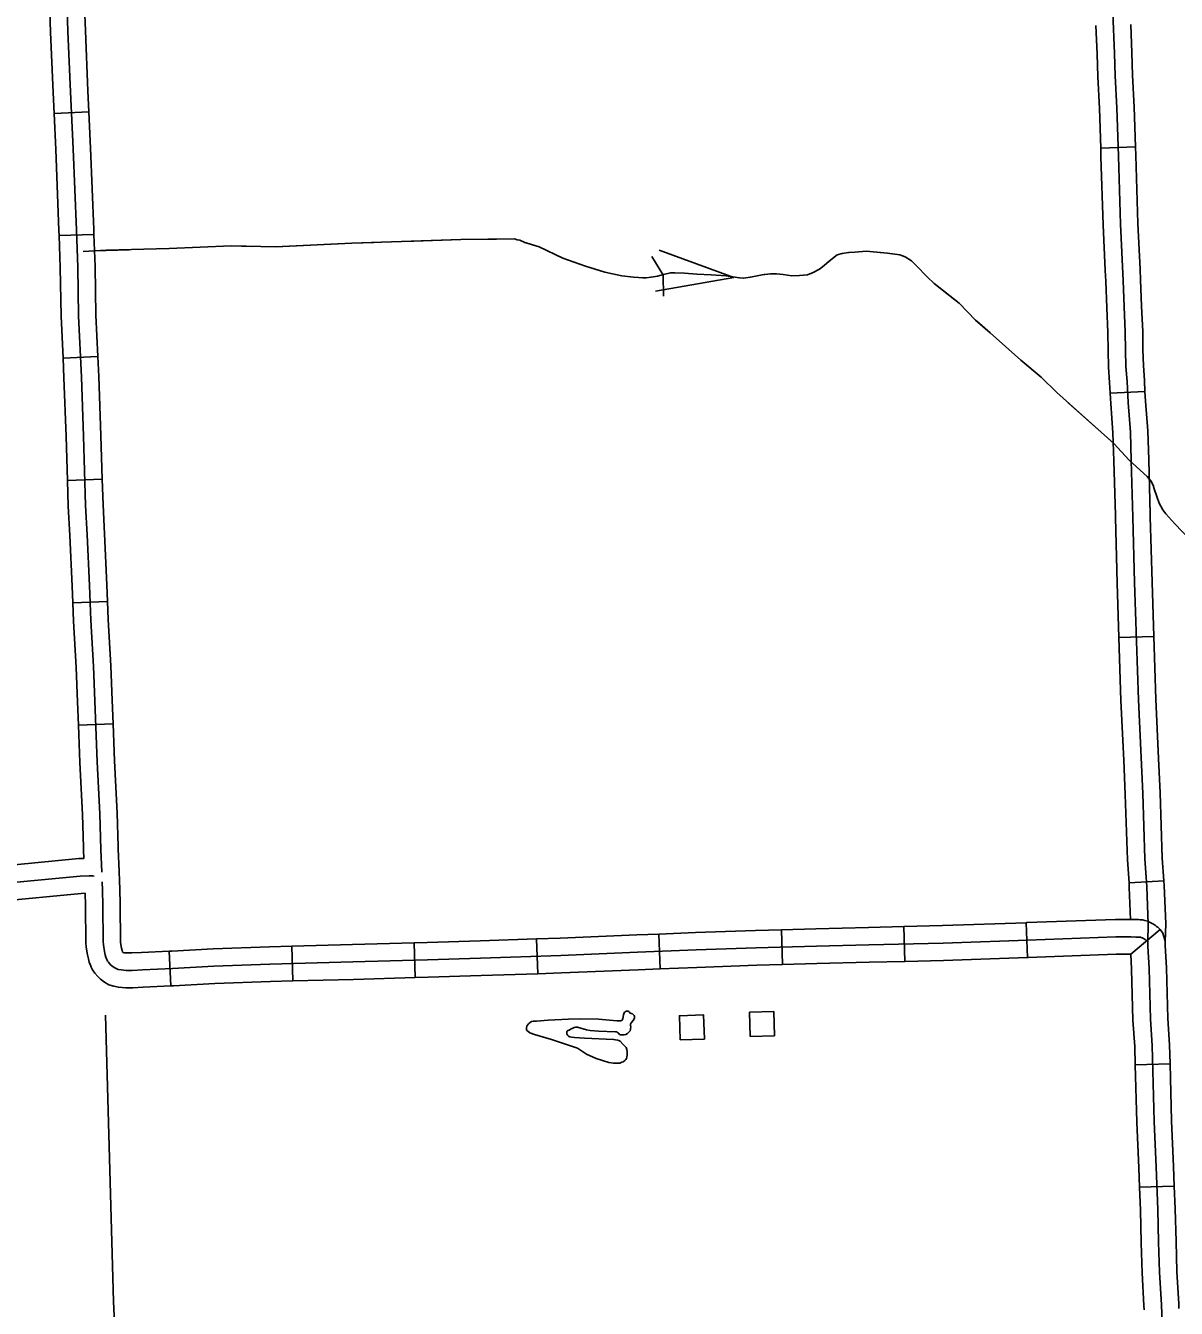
# Model space of a CAD drawing. Extents: x 1084508 to 1142749, y 1057638 to 1093403.
# Drawn here: x 1116113 to 1117670, y 1073862 to 1075598 of the extents above; entities that cross this region are included whole.
import ezdxf

# ---------------------------------------------------------------- set-up
doc = ezdxf.new("R2010")
doc.units = 0
for name, color, linetype in [('Level 32', 7, 'Continuous'), ('Level 35', 7, 'Continuous'), ('Level 4', 7, 'Continuous'), ('Level 43', 7, 'Continuous'), ('Level 45', 7, 'Continuous'), ('Level 56', 7, 'Continuous')]:
    doc.layers.add(name, color=color, linetype=linetype)

msp = doc.modelspace()

# ---------------------------------------------------------------- linework, layer by layer
at = {"layer": 'Level 32'}
for p, q in [((1116151.8, 1075479.1), (1116198.8, 1075481.2)), ((1116158.6, 1075313.7), (1116205.7, 1075315.4)), ((1116163.9, 1075147.8), (1116211, 1075150)), ((1116169.9, 1074982.6), (1116217, 1074984)), ((1116177, 1074816.7), (1116224.1, 1074818.7)), ((1116184.8, 1074651.3), (1116231.8, 1074653)), ((1117301.7, 1074378.8), (1117302.9, 1074331.8)), ((1117467.1, 1074384.1), (1117468.7, 1074337.1)), ((1116804.6, 1074362.2), (1116806.1, 1074315.1)), ((1116970, 1074368.8), (1116971.9, 1074321.7)), ((1117135.9, 1074374.6), (1117137.3, 1074327.5)), ((1117648.3, 1074374.9), (1117608.8, 1074341.4)), ((1116307.3, 1074345.6), (1116309.6, 1074298.6)), ((1116473.4, 1074352.3), (1116474.7, 1074305.3)), ((1116639.1, 1074356.9), (1116640.4, 1074309.9)), ((1117614.7, 1074192), (1117661.7, 1074193.3)), ((1117620.4, 1074026.2), (1117667.4, 1074027.8))]:
    msp.add_line(p, q, dxfattribs=at)
for points in [[(1116157.3, 1075977), (1116162.8, 1075809.7), (1116168, 1075665.7), (1116170.5, 1075589.9), (1116174.1, 1075508.4), (1116177.5, 1075431.2), (1116181.9, 1075321.3), (1116183.7, 1075271.2), (1116184.8, 1075205.4), (1116188.7, 1075122.3), (1116191.7, 1075042.6), (1116194.5, 1074948.8), (1116196.5, 1074909), (1116199.6, 1074840.4), (1116201.6, 1074793.3), (1116205.2, 1074730.7), (1116207.1, 1074684.1), (1116210.1, 1074602), (1116213.6, 1074531.4), (1116215.2, 1074483.4), (1116216.2, 1074452.7)], [(1116145.1, 1075644.9), (1116147, 1075589), (1116150.6, 1075507.4), (1116151.8, 1075479.1)], [(1116192.2, 1075646.5), (1116194.1, 1075590.8), (1116197.6, 1075509.4), (1116198.8, 1075481.2)], [(1116151.8, 1075479.1), (1116154, 1075430.2), (1116158.4, 1075320.5), (1116158.6, 1075313.7)], [(1116198.8, 1075481.2), (1116201, 1075432.2), (1116205.4, 1075322.2), (1116205.7, 1075315.4)], [(1116158.6, 1075313.7), (1116160.1, 1075270.5), (1116161.3, 1075204.6), (1116163.9, 1075147.8)], [(1116205.7, 1075315.4), (1116207.2, 1075271.8), (1116208.3, 1075206.1), (1116211, 1075150)], [(1116163.9, 1075147.8), (1116165.2, 1075121.3), (1116168.1, 1075041.8), (1116169.9, 1074982.6)], [(1116211, 1075150), (1116212.2, 1075123.2), (1116215.2, 1075043.4), (1116217, 1074984)], [(1116217, 1074984), (1116218, 1074949.7), (1116220, 1074910.1), (1116223.1, 1074841.4), (1116224.1, 1074818.7)], [(1116169.9, 1074982.6), (1116171, 1074947.8), (1116173, 1074907.9), (1116176.1, 1074839.3), (1116177, 1074816.7)], [(1116177, 1074816.7), (1116178.1, 1074792.2), (1116181.6, 1074729.5), (1116183.6, 1074683.1), (1116184.8, 1074651.3)], [(1116224.1, 1074818.7), (1116225.1, 1074794.5), (1116228.7, 1074731.8), (1116230.6, 1074685), (1116231.8, 1074653)], [(1116184.8, 1074651.3), (1116186.6, 1074601), (1116190.1, 1074530.4), (1116191.6, 1074485.8)], [(1116231.8, 1074653), (1116233.6, 1074603), (1116237.1, 1074532.3), (1116238.6, 1074487.4)], [(1116191.6, 1074485.8), (1116191.7, 1074482.7), (1116192.1, 1074471)], [(1116238.6, 1074487.4), (1116238.7, 1074484.2), (1116239.7, 1074453.5), (1116240.2, 1074440.9)], [(1116192.1, 1074471), (1116185.5, 1074470.8), (1116070.4, 1074459.7), (1116039.1, 1074457.2)], [(1116206, 1074447.2), (1116204.3, 1074447.4), (1116201.2, 1074447.6), (1116199.1, 1074447.6), (1116186.9, 1074447.3), (1116072.5, 1074436.2), (1115994.6, 1074429.9), (1115865.5, 1074417.1), (1115763.2, 1074405.5), (1115639.1, 1074391.8), (1115574.4, 1074385.7), (1115530.9, 1074382), (1115490.5, 1074377.3), (1115431.7, 1074371.3), (1115385.5, 1074367.4), (1115353.6, 1074364.2), (1115331.5, 1074362.6), (1115320.4, 1074361), (1115311.7, 1074358.3), (1115293.1, 1074350.8)], [(1117631.6, 1074358.2), (1117630.1, 1074359.7), (1117629.7, 1074360.1), (1117629.5, 1074360.3), (1117629.3, 1074360.4), (1117629.1, 1074360.6), (1117628.2, 1074361.3), (1117627.2, 1074361.9), (1117625.8, 1074362.6), (1117624, 1074363.5), (1117622.7, 1074364.2), (1117622, 1074364.4), (1117621.3, 1074364.6), (1117619.7, 1074364.7), (1117618.4, 1074364.8), (1117616.7, 1074364.8), (1117615.4, 1074364.8), (1117613, 1074364.9), (1117611.5, 1074364.8), (1117609.3, 1074364.9), (1117588.4, 1074364.9), (1117468.8, 1074360.6), (1117354.7, 1074356.6), (1117254.1, 1074354.1), (1117183.2, 1074352.5), (1117101.7, 1074350), (1117020.6, 1074347.3), (1116941.1, 1074344.1), (1116837.6, 1074339.7), (1116728.9, 1074336.3), (1116657.2, 1074333.9), (1116556.2, 1074331.1), (1116443.8, 1074328), (1116368.1, 1074325.4), (1116312.2, 1074322.3), (1116271.2, 1074320.3), (1116257.6, 1074319.6), (1116249.2, 1074319.6), (1116246, 1074319.8), (1116242.6, 1074320.2), (1116238.6, 1074321), (1116235.6, 1074322), (1116232.9, 1074323.5), (1116230.1, 1074325.7), (1116227.8, 1074327.8), (1116225.3, 1074330.7), (1116224.2, 1074332.1), (1116223.5, 1074333.6), (1116222.8, 1074335.3), (1116221.9, 1074337.7), (1116221.1, 1074340.9), (1116220.1, 1074345.3), (1116218.5, 1074354.3), (1116218.1, 1074358.5), (1116217.9, 1074407.4), (1116217.4, 1074428.3), (1116216.7, 1074439.5)], [(1116241.4, 1074409), (1116240.9, 1074429.3), (1116240.2, 1074440.9)], [(1116193.9, 1074424), (1116188.4, 1074423.8), (1116074.6, 1074412.8), (1116042.9, 1074410.2)], [(1116194.3, 1074407.8), (1116193.9, 1074424)], [(1116309.6, 1074298.6), (1116272.4, 1074296.8), (1116258.2, 1074296.1), (1116248.8, 1074296.1), (1116244.1, 1074296.3), (1116238.8, 1074296.9), (1116232.6, 1074298.2), (1116226, 1074300.3), (1116219.9, 1074303.9), (1116214.8, 1074307.7), (1116210.9, 1074311.4), (1116206.8, 1074316), (1116203.8, 1074320.2), (1116202.1, 1074323.9), (1116200.9, 1074326.6), (1116199.4, 1074330.6), (1116198.2, 1074335.4), (1116197.1, 1074340.7), (1116195.1, 1074351.2), (1116194.6, 1074357.5), (1116194.4, 1074407.1), (1116194.3, 1074407.8)], [(1116307.3, 1074345.6), (1116270.1, 1074343.8), (1116257, 1074343.2), (1116249.7, 1074343.2), (1116248, 1074343.2), (1116246.4, 1074343.4), (1116245.3, 1074343.7), (1116245.3, 1074343.7), (1116244.7, 1074344.2), (1116244.5, 1074344.4), (1116244.4, 1074344.8), (1116244, 1074346.4), (1116243.2, 1074349.9), (1116241.8, 1074357.5), (1116241.7, 1074359.5), (1116241.4, 1074407.8), (1116241.4, 1074409)], [(1117301.7, 1074378.8), (1117253.5, 1074377.6), (1117182.5, 1074376), (1117135.9, 1074374.6)], [(1117467.1, 1074384.1), (1117354, 1074380.2), (1117301.7, 1074378.8)], [(1117655.1, 1074359), (1117651.8, 1074369.8), (1117648.3, 1074374.9), (1117645.9, 1074377.2), (1117645.1, 1074377.9), (1117644.2, 1074378.7), (1117643.5, 1074379.2), (1117641.8, 1074380.5), (1117639.2, 1074382.2), (1117636.5, 1074383.6), (1117634.6, 1074384.6), (1117631.5, 1074386.1), (1117627.8, 1074387.3), (1117624.6, 1074387.9), (1117621.4, 1074388.2), (1117619.1, 1074388.3), (1117617.3, 1074388.3), (1117616.3, 1074388.3), (1117612.9, 1074388.4), (1117611.3, 1074388.4), (1117609.7, 1074388.4), (1117588, 1074388.5), (1117467.9, 1074384.2), (1117467.1, 1074384.1)], [(1116804.6, 1074362.2), (1116728.1, 1074359.8), (1116656.5, 1074357.4), (1116639.1, 1074356.9)], [(1116970, 1074368.8), (1116940.1, 1074367.6), (1116836.7, 1074363.2), (1116804.6, 1074362.2)], [(1117135.9, 1074374.6), (1117101, 1074373.5), (1117019.7, 1074370.8), (1116970, 1074368.8)], [(1117655.1, 1074359), (1117655.3, 1074353.3), (1117656.8, 1074322.9), (1117658.6, 1074254.7), (1117661, 1074219), (1117661.7, 1074193.3)], [(1116473.4, 1074352.3), (1116443.1, 1074351.5), (1116367.1, 1074348.9), (1116310.9, 1074345.8), (1116307.3, 1074345.6)], [(1116639.1, 1074356.9), (1116555.5, 1074354.6), (1116473.4, 1074352.3)], [(1117608.8, 1074341.4), (1117588.8, 1074341.4), (1117469.6, 1074337.1), (1117468.7, 1074337.1)], [(1117608.8, 1074341.4), (1117609.7, 1074321.2), (1117611.5, 1074252.5), (1117614, 1074216.7), (1117614.7, 1074192)], [(1117631.6, 1074358.2), (1117631.8, 1074352.3), (1117633.3, 1074322), (1117635.1, 1074253.6), (1117637.5, 1074217.9), (1117640.3, 1074115.3), (1117643, 1074053.4), (1117645, 1073996.1), (1117646.3, 1073951.9), (1117647.6, 1073911.4), (1117650, 1073867.3), (1117651.9, 1073820)], [(1117137.3, 1074327.5), (1117102.5, 1074326.5), (1117021.4, 1074323.7), (1116971.9, 1074321.7)], [(1117302.9, 1074331.8), (1117254.6, 1074330.6), (1117183.8, 1074328.9), (1117137.3, 1074327.5)], [(1117468.7, 1074337.1), (1117355.4, 1074333.1), (1117302.9, 1074331.8)], [(1116640.4, 1074309.9), (1116556.8, 1074307.5), (1116474.7, 1074305.3)], [(1116806.1, 1074315.1), (1116729.6, 1074312.7), (1116657.9, 1074310.4), (1116640.4, 1074309.9)], [(1116971.9, 1074321.7), (1116942, 1074320.5), (1116838.5, 1074316.2), (1116806.1, 1074315.1)], [(1116474.7, 1074305.3), (1116444.5, 1074304.4), (1116369.2, 1074301.9), (1116313.4, 1074298.8), (1116309.6, 1074298.6)], [(1117614.7, 1074192), (1117616.8, 1074114.5), (1117619.5, 1074052.5), (1117620.4, 1074026.2)], [(1117661.7, 1074193.3), (1117663.8, 1074116.1), (1117666.5, 1074054.3), (1117667.4, 1074027.8)], [(1117620.4, 1074026.2), (1117621.5, 1073995.4), (1117622.8, 1073951.2), (1117624.1, 1073910.4), (1117626.4, 1073866.2), (1117626.7, 1073860.4)], [(1117667.4, 1074027.8), (1117668.5, 1073996.9), (1117669.9, 1073952.7), (1117671.1, 1073912.4), (1117673.5, 1073868.4), (1117673.7, 1073862.4)]]:
    msp.add_lwpolyline(points, dxfattribs=at)
at = {"layer": 'Level 35'}
for points in [[(1116847.6, 1074230.8), (1116846.9, 1074231.5), (1116846.4, 1074232.1), (1116845.9, 1074233.1), (1116845.6, 1074233.7), (1116845.4, 1074234.6), (1116845.4, 1074235.3), (1116845.4, 1074236), (1116845.7, 1074236.8), (1116845.8, 1074237.1), (1116846.2, 1074237.7), (1116846.6, 1074238), (1116847.4, 1074238.4), (1116848.5, 1074238.9), (1116850.5, 1074240), (1116852.6, 1074241.1), (1116853.5, 1074241.6), (1116854.5, 1074242.1), (1116855.6, 1074242.5), (1116857.3, 1074242.9), (1116858, 1074243), (1116859.5, 1074243), (1116860.1, 1074242.8), (1116864.3, 1074241.3), (1116872.1, 1074239), (1116877.2, 1074238.2), (1116888.3, 1074237.2), (1116911.6, 1074236.7), (1116913.1, 1074236.3), (1116914.3, 1074235.8), (1116915.2, 1074235), (1116916, 1074234.2), (1116916.9, 1074233), (1116918.3, 1074232.4), (1116920.1, 1074232.4), (1116921.5, 1074232.4), (1116922.9, 1074232.4), (1116925.3, 1074233), (1116927.6, 1074234.3), (1116929.5, 1074236), (1116931.1, 1074237.7), (1116931.9, 1074239.5), (1116931.9, 1074240.8), (1116932, 1074242.8), (1116931.7, 1074245.2), (1116931.9, 1074246.9), (1116932.5, 1074248.6), (1116935.1, 1074252), (1116936.5, 1074254.1), (1116937.1, 1074255.4), (1116937.2, 1074256.5), (1116937.2, 1074257.2)], [(1116937.2, 1074257.2), (1116936.6, 1074258.4), (1116935.8, 1074259.6), (1116935.3, 1074260.1), (1116934.2, 1074260.7), (1116932.4, 1074261.3), (1116931.2, 1074261.9), (1116930.3, 1074263), (1116929.5, 1074263.8), (1116928.7, 1074264.3), (1116928.1, 1074264.5), (1116927, 1074264.5), (1116926.2, 1074264.5), (1116925.3, 1074264.3), (1116924.9, 1074263.9), (1116924.3, 1074263.3), (1116923.6, 1074263), (1116923.3, 1074262.2), (1116922.4, 1074259.4), (1116921.4, 1074254.7), (1116920.9, 1074253), (1116920.2, 1074252.3), (1116919.7, 1074252), (1116919.2, 1074251.7), (1116918.8, 1074251.5), (1116917.8, 1074251.4), (1116915.4, 1074251.4), (1116913.2, 1074251.3)], [(1116913.2, 1074251.3), (1116888.3, 1074253.8), (1116863.6, 1074254), (1116847.9, 1074253.5), (1116820.3, 1074252.2), (1116804.6, 1074251.1), (1116800.3, 1074250.8), (1116797.6, 1074250.3), (1116796, 1074249.2), (1116794.4, 1074248.3), (1116793.5, 1074247.5), (1116792.2, 1074245.6), (1116791.4, 1074244), (1116790.8, 1074242.3), (1116790.8, 1074240.7), (1116790.8, 1074239.6), (1116791.4, 1074238.5), (1116792.7, 1074237.2), (1116795.7, 1074235.3), (1116802, 1074233.1), (1116824.7, 1074226.2), (1116859.8, 1074214.4), (1116872, 1074206.2), (1116885.2, 1074200.2), (1116902.4, 1074194.8), (1116908.9, 1074194), (1116911.9, 1074194), (1116913.9, 1074194), (1116917.4, 1074194.3), (1116920.1, 1074195.3), (1116921.6, 1074196.1), (1116924, 1074197.6), (1116925.3, 1074198.9), (1116926.4, 1074200.6), (1116926.8, 1074202.2), (1116927.2, 1074205.2), (1116927.2, 1074209.3), (1116926.7, 1074212.8), (1116925.6, 1074215.5), (1116921.2, 1074219.9), (1116917.7, 1074223.8), (1116916, 1074224.9), (1116914.2, 1074225.4), (1116908.9, 1074226.3), (1116869.3, 1074228.1), (1116856.1, 1074228.9), (1116851.7, 1074229.4), (1116849.4, 1074229.9), (1116848.7, 1074230.3), (1116847.6, 1074230.8)]]:
    msp.add_lwpolyline(points, dxfattribs=at)
at = {"layer": 'Level 4'}
msp.add_lwpolyline([(1116221.3, 1074259.2), (1116232.4, 1073871.7), (1116242.9, 1073636.7)], dxfattribs=at)
at = {"layer": 'Level 43'}
for p, q in [((1116960.6, 1075285.5), (1116975.6, 1075261)), ((1117071.7, 1075257.2), (1116970.4, 1075293.9)), ((1117071.7, 1075257.2), (1116965.7, 1075238.4)), ((1116976.4, 1075232), (1116975.7, 1075260.7))]:
    msp.add_line(p, q, dxfattribs=at)
for points in [[(1116191.3, 1075292.4), (1116222.2, 1075293.8), (1116307.7, 1075296.1), (1116391.2, 1075299.9), (1116451.7, 1075298.5), (1116554.5, 1075303.6), (1116702.3, 1075308.3), (1116774.6, 1075309.3), (1116778.3, 1075307.9), (1116782.1, 1075307.4), (1116788.6, 1075304.6), (1116807.9, 1075298.5), (1116840.3, 1075283.4), (1116870.8, 1075272.2), (1116897, 1075264.2), (1116907.4, 1075261.8), (1116920, 1075259.5), (1116935.8, 1075257.7), (1116942.5, 1075257), (1116952.8, 1075256.5), (1116959.5, 1075257.7), (1116968.3, 1075258.7), (1116976.5, 1075261.1), (1116985.6, 1075263.2), (1116991.8, 1075263.2), (1117004.8, 1075263), (1117021.6, 1075261.6), (1117040.7, 1075260.6), (1117061.3, 1075259.2), (1117079.3, 1075256.5), (1117084.6, 1075256), (1117093.9, 1075257.7), (1117109.8, 1075260.6), (1117121.3, 1075262), (1117129.4, 1075262), (1117138.3, 1075261.1), (1117149.8, 1075259.4), (1117160.3, 1075259.6), (1117171.1, 1075260.6), (1117177.8, 1075263.2), (1117187.4, 1075268.5), (1117193.7, 1075273.3), (1117200.4, 1075279.3), (1117211.2, 1075287.5), (1117218.3, 1075289.6), (1117226.5, 1075290.8), (1117235.1, 1075291.5), (1117250.5, 1075292.5), (1117279.5, 1075290.1), (1117296.2, 1075287.7)], [(1116294.8, 1075295.8), (1116307.7, 1075296.1), (1116391.2, 1075299.9), (1116419, 1075299.2)], [(1116460.4, 1075298.9), (1116554.5, 1075303.6), (1116584.6, 1075304.6)], [(1116626, 1075305.9), (1116702.3, 1075308.3), (1116750.2, 1075309)], [(1116790.7, 1075303.9), (1116807.9, 1075298.5), (1116840.3, 1075283.4), (1116870.8, 1075272.2), (1116897, 1075264.2), (1116907.4, 1075261.8), (1116907.4, 1075261.8)], [(1116206.8, 1075293.3), (1116253.4, 1075294.6)], [(1117174.3, 1075261.8), (1117177.8, 1075263.2), (1117187.4, 1075268.5), (1117193.7, 1075273.3), (1117200.4, 1075279.3), (1117211.2, 1075287.5), (1117218.3, 1075289.6), (1117226.5, 1075290.8), (1117227.7, 1075290.9)], [(1117269, 1075291), (1117279.5, 1075290.1), (1117296.2, 1075287.7), (1117303.2, 1075285.1), (1117311.8, 1075279.8), (1117318.1, 1075273.1), (1117332.9, 1075258), (1117342.5, 1075248.8), (1117370.6, 1075226.7)], [(1117296.2, 1075287.7), (1117303.2, 1075285.1), (1117311.8, 1075279.8), (1117318.1, 1075273.1), (1117332.9, 1075258), (1117342.5, 1075248.8), (1117376.3, 1075222.2), (1117398.3, 1075199.4), (1117418.5, 1075182.4), (1117459.9, 1075145.4), (1117487.3, 1075122.2), (1117508.6, 1075101.3), (1117585.5, 1075032.4), (1117606.4, 1075009.9), (1117630.6, 1074987.6), (1117635.6, 1074981.8), (1117639, 1074976.1), (1117640.2, 1074971.3), (1117643.8, 1074960.7), (1117646.9, 1074951.6), (1117651.9, 1074942.5), (1117656.2, 1074937.4), (1117668.2, 1074923.8), (1117687.6, 1074903.6)], [(1116948.4, 1075256.7), (1116952.8, 1075256.5), (1116959.5, 1075257.7), (1116968.3, 1075258.7), (1116976.5, 1075261.1), (1116985.6, 1075263.2), (1116991.8, 1075263.2), (1117004.8, 1075263), (1117021.6, 1075261.6), (1117040.7, 1075260.6), (1117061.3, 1075259.2), (1117071.7, 1075257.6)], [(1117112.6, 1075261), (1117121.3, 1075262), (1117129.4, 1075262), (1117138.3, 1075261.1), (1117149.8, 1075259.4), (1117160.3, 1075259.6), (1117171.1, 1075260.6), (1117174.3, 1075261.8)], [(1117400.2, 1075197.8), (1117418.5, 1075182.4), (1117459.9, 1075145.4), (1117487.3, 1075122.2), (1117493.7, 1075115.9)], [(1117523.9, 1075087.6), (1117585, 1075033)], [(1117640.2, 1074971.2), (1117643.8, 1074960.7), (1117646.9, 1074951.6), (1117651.9, 1074942.5), (1117656.2, 1074937.4), (1117668.2, 1074923.8), (1117687.6, 1074903.6), (1117702, 1074886.1), (1117709.7, 1074877.2), (1117713.2, 1074872.3)]]:
    msp.add_lwpolyline(points, dxfattribs=at)
at = {"layer": 'Level 45'}
for p, q in [((1117567.9, 1075432.2), (1117614.9, 1075433.7)), ((1117580.7, 1075100.6), (1117627.7, 1075102.9)), ((1117592.6, 1074769.8), (1117639.6, 1074771.3)), ((1117606.2, 1074437.9), (1117653.1, 1074440.9))]:
    msp.add_line(p, q, dxfattribs=at)
for points in [[(1117584.5, 1075614.9), (1117586.4, 1075560.3), (1117587.6, 1075529.8), (1117589.7, 1075486.7), (1117591.8, 1075421.2), (1117594.8, 1075329.1), (1117598.3, 1075253), (1117599.5, 1075217.2), (1117601.1, 1075183.4), (1117601.4, 1075158.6), (1117602.1, 1075136.8), (1117603.5, 1075116.2), (1117604.9, 1075088.1), (1117608, 1075048), (1117609.3, 1075009.6), (1117611.4, 1074932.8), (1117613.8, 1074844.3), (1117618.8, 1074685.8), (1117624.7, 1074558.8), (1117627.6, 1074470.4), (1117630.1, 1074433.1), (1117632.2, 1074382.3), (1117631.6, 1074358.2)], [(1117561.5, 1075597.8), (1117562.9, 1075559.4), (1117564, 1075528.8), (1117566.1, 1075485.8), (1117567.9, 1075432.2)], [(1117608.6, 1075599.4), (1117609.9, 1075561.2), (1117611.1, 1075530.9), (1117613.2, 1075487.7), (1117614.9, 1075433.7)], [(1117567.9, 1075432.2), (1117568.2, 1075420.4), (1117571.3, 1075328.2), (1117574.1, 1075266.3)], [(1117614.9, 1075433.7), (1117615.3, 1075421.9), (1117618.3, 1075330), (1117621.2, 1075268.4)], [(1117574.1, 1075266.3), (1117574.8, 1075252.1), (1117576, 1075216.2), (1117577.6, 1075182.7), (1117577.8, 1075158.1), (1117578.5, 1075135.6), (1117580, 1075114.8), (1117580.7, 1075100.6)], [(1117621.2, 1075268.4), (1117621.8, 1075253.9), (1117623, 1075218.1), (1117624.7, 1075184.1), (1117624.9, 1075159.1), (1117625.6, 1075138), (1117627, 1075117.6), (1117627.7, 1075102.9)], [(1117580.7, 1075100.6), (1117581.4, 1075086.6), (1117584.5, 1075046.7), (1117585.8, 1075008.9), (1117587.8, 1074935.6)], [(1117627.7, 1075102.9), (1117628.4, 1075089.6), (1117631.5, 1075049.4), (1117632.8, 1075010.4), (1117634.9, 1074936.9)], [(1117587.8, 1074935.6), (1117587.9, 1074932.2), (1117590.2, 1074843.6), (1117592.6, 1074769.8)], [(1117634.9, 1074936.9), (1117635, 1074933.4), (1117637.3, 1074845), (1117639.6, 1074771.3)], [(1117592.6, 1074769.8), (1117595.3, 1074684.9), (1117599, 1074603.9)], [(1117639.6, 1074771.3), (1117642.3, 1074686.7), (1117646.1, 1074606.1)], [(1117599, 1074603.9), (1117601.2, 1074557.8), (1117604.1, 1074469.3), (1117606.2, 1074437.9)], [(1117646.1, 1074606.1), (1117648.2, 1074559.7), (1117651.2, 1074471.6), (1117653.1, 1074440.9)], [(1117606.2, 1074437.9), (1117606.5, 1074431.8), (1117608.4, 1074388.5)], [(1117653.1, 1074440.9), (1117653.6, 1074434.3), (1117655.8, 1074382.5), (1117655.2, 1074358.9)]]:
    msp.add_lwpolyline(points, dxfattribs=at)
at = {"layer": 'Level 56'}
for points in [[(1116998.9, 1074225.7), (1116997.9, 1074258.3), (1117030.6, 1074259.4), (1117031.6, 1074226.7)], [(1117093.8, 1074230.3), (1117092.9, 1074262.9), (1117125.7, 1074263.8), (1117126.5, 1074231.1)]]:
    msp.add_lwpolyline(points, close=True, dxfattribs=at)

doc.saveas('drawing.dxf')
